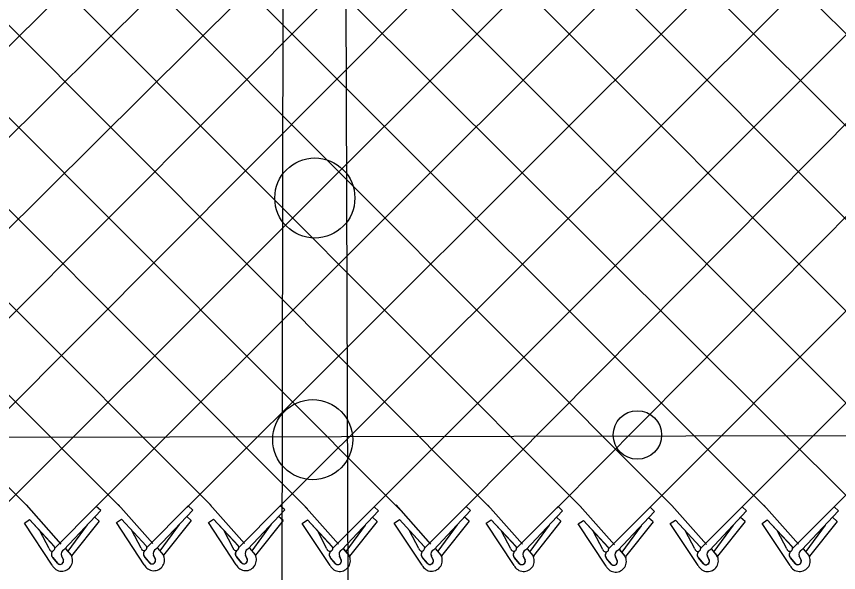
# Model space of a CAD drawing. Extents: x 0 to 2.85, y -0.1 to 1.83.
# Drawn here: x 1.2785 to 1.3505, y 1.2843 to 1.333 of the extents above; entities that cross this region are included whole.
import ezdxf

# ---------------------------------------------------------------- set-up
doc = ezdxf.new("R2010")
doc.units = 0
doc.layers.add('sb_Chainlink Fence', color=7, linetype='Continuous')
doc.layers.add('sb_Existing Structural Steel', color=7, linetype='Continuous')

msp = doc.modelspace()

# ---------------------------------------------------------------- linework, layer by layer
at = {"layer": 'sb_Chainlink Fence'}
for p, q in [((1.1720127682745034, 1.3977066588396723), (1.279386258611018, 1.2902100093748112)), ((1.1800662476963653, 1.3976862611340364), (1.2877191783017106, 1.2899658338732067)), ((1.188120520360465, 1.3977028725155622), (1.2955973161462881, 1.2901616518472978)), ((1.1965874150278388, 1.3974528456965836), (1.3040279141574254, 1.2898737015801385)), ((1.2046402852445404, 1.3974471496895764), (1.3122445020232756, 1.2897105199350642)), ((1.212732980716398, 1.3974499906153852), (1.3200207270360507, 1.2899730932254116)), ((1.2207864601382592, 1.397429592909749), (1.3280237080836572, 1.289982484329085)), ((1.2288407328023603, 1.3974462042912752), (1.3360612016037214, 1.2900584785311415)), ((1.2368785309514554, 1.3972222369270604), (1.3441233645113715, 1.2900570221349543)), ((1.2532600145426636, 1.3971190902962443), (1.3603771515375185, 1.2899316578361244)), ((1.2615853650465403, 1.396916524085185), (1.3685067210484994, 1.2898328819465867)), ((1.2691732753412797, 1.2899304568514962), (1.3756798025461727, 1.3968581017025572)), ((1.2694055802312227, 1.3971162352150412), (1.3764216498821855, 1.2899535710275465)), ((1.2774590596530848, 1.3970958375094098), (1.384699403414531, 1.289871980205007)), ((1.2855133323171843, 1.3971124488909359), (1.3924538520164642, 1.290210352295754)), ((1.3179201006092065, 1.2900820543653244), (1.4240388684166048, 1.396929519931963)), ((1.3258590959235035, 1.2899342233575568), (1.4320931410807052, 1.3969461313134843)), ((1.236559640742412, 1.2892719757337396), (1.3444020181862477, 1.3964800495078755)), ((1.2448086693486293, 1.2895248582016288), (1.3524554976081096, 1.3964596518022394)), ((1.2529972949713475, 1.2897002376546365), (1.3605097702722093, 1.3964762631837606)), ((1.2610501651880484, 1.2897059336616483), (1.3675847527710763, 1.39655592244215)), ((1.2771338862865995, 1.2897935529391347), (1.3841466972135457, 1.3966080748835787)), ((1.2855302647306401, 1.2900829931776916), (1.3921995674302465, 1.3966023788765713)), ((1.3338303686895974, 1.28981277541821), (1.4405600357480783, 1.3966961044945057)), ((1.3419751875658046, 1.2899224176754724), (1.4486129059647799, 1.3966904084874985)), ((1.3498778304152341, 1.289769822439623), (1.4567056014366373, 1.3966932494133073)), ((1.2470929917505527, 1.3947307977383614), (1.3523303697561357, 1.2899150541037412)), ((1.2934769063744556, 1.2899821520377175), (1.3953306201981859, 1.3916525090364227)), ((1.3013550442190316, 1.2898352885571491), (1.3910985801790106, 1.3793765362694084)), ((1.3097570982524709, 1.289934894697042), (1.3951715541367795, 1.3753682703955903)), ((1.2874429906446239, 1.290254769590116), (1.2904783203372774, 1.2868371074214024)), ((1.2954958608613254, 1.2902604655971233), (1.2985311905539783, 1.2868428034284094)), ((1.279386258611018, 1.2902100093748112), (1.2824215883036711, 1.286792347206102)), ((1.2819029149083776, 1.2864402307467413), (1.2855302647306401, 1.2900829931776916)), ((1.2827006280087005, 1.286297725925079), (1.2859260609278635, 1.289724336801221)), ((1.2859260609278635, 1.289724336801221), (1.2855302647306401, 1.2900829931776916)), ((1.2899596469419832, 1.2864849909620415), (1.2935869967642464, 1.290127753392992)), ((1.2907573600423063, 1.286342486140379), (1.29398279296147, 1.2897690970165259)), ((1.29398279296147, 1.2897690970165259), (1.2935869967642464, 1.290127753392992)), ((1.2980125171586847, 1.2864906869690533), (1.3016398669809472, 1.2901334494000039)), ((1.2988102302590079, 1.286348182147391), (1.3020356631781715, 1.289774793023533)), ((1.3020356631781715, 1.289774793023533), (1.3016398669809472, 1.2901334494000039)), ((1.3037226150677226, 1.2901886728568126), (1.3067579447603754, 1.286771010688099)), ((1.3062392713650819, 1.286418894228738), (1.309866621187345, 1.2900616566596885)), ((1.307036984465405, 1.2862763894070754), (1.3102624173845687, 1.2897030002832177)), ((1.3102624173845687, 1.2897030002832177), (1.309866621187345, 1.2900616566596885)), ((1.3117760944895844, 1.2902090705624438), (1.3148114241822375, 1.2867914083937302)), ((1.314292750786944, 1.2864392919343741), (1.3179201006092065, 1.2900820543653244)), ((1.315090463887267, 1.2862967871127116), (1.31831589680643, 1.2897233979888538)), ((1.31831589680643, 1.2897233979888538), (1.3179201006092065, 1.2900820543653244)), ((1.319830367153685, 1.290192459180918), (1.322865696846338, 1.2867747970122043)), ((1.3223470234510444, 1.286422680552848), (1.325974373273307, 1.2900654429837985)), ((1.3231447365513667, 1.2862801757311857), (1.3263701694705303, 1.2897067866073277)), ((1.3263701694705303, 1.2897067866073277), (1.325974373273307, 1.2900654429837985)), ((1.3278927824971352, 1.2901328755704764), (1.330928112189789, 1.2867152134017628)), ((1.3304094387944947, 1.2863630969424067), (1.3340367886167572, 1.2900058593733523)), ((1.3312071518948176, 1.2862205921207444), (1.3344325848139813, 1.2896472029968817)), ((1.3344325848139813, 1.2896472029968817), (1.3340367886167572, 1.2900058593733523)), ((1.3359495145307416, 1.2901776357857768), (1.3389848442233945, 1.2867599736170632)), ((1.3384661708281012, 1.286407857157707), (1.3420935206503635, 1.2900506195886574)), ((1.3392638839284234, 1.2862653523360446), (1.342489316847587, 1.289691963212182)), ((1.342489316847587, 1.289691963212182), (1.3420935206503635, 1.2900506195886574)), ((1.3440023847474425, 1.2901833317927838), (1.347037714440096, 1.2867656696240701)), ((1.3465190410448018, 1.286413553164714), (1.3501463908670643, 1.2900563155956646)), ((1.347316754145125, 1.2862710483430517), (1.3505421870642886, 1.2896976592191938)), ((1.3505421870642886, 1.2896976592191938), (1.3501463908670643, 1.2900563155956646)), ((1.2792422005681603, 1.288622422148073), (1.279688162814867, 1.2889271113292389)), ((1.279688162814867, 1.2889271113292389), (1.2818441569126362, 1.2866034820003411)), ((1.279688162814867, 1.2889271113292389), (1.2818579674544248, 1.2865897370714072)), ((1.2857917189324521, 1.288798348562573), (1.2833788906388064, 1.2857636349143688)), ((1.2857917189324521, 1.288798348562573), (1.285395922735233, 1.2891570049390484)), ((1.2872989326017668, 1.2886671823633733), (1.2877448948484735, 1.2889718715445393)), ((1.2877448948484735, 1.2889718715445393), (1.289900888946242, 1.2866482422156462)), ((1.2877448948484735, 1.2889718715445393), (1.2899146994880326, 1.286634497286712)), ((1.29384845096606, 1.2888431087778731), (1.2914356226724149, 1.285808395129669)), ((1.29384845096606, 1.2888431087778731), (1.2934526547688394, 1.2892017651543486)), ((1.2953518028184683, 1.2886728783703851), (1.2957977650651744, 1.2889775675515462)), ((1.2957977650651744, 1.2889775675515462), (1.2979537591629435, 1.2866539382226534)), ((1.2957977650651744, 1.2889775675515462), (1.2979675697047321, 1.2866401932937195)), ((1.3019013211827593, 1.288848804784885), (1.2994884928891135, 1.2858140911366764)), ((1.3019013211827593, 1.288848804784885), (1.30150552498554, 1.2892074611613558)), ((1.3035785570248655, 1.2886010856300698), (1.3040245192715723, 1.2889057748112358)), ((1.3040245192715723, 1.2889057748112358), (1.3061805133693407, 1.2865821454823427)), ((1.3040245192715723, 1.2889057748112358), (1.3061943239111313, 1.2865684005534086)), ((1.3101280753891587, 1.2887770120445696), (1.3097322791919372, 1.2891356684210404)), ((1.3116320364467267, 1.288621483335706), (1.3120779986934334, 1.2889261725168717)), ((1.3120779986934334, 1.2889261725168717), (1.3142339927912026, 1.286602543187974)), ((1.3120779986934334, 1.2889261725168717), (1.3142478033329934, 1.28658879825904)), ((1.3181815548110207, 1.2887974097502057), (1.315768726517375, 1.285762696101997)), ((1.3181815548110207, 1.2887974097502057), (1.3177857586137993, 1.2891560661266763)), ((1.319686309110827, 1.2886048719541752), (1.3201322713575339, 1.2889095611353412)), ((1.3201322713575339, 1.2889095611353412), (1.322288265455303, 1.2865859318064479)), ((1.3201322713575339, 1.2889095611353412), (1.322302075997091, 1.286572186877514)), ((1.3262358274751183, 1.2887807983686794), (1.3258400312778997, 1.2891394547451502)), ((1.327748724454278, 1.2885452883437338), (1.3281946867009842, 1.2888499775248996)), ((1.3281946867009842, 1.2888499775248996), (1.3303506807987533, 1.2865263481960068)), ((1.3281946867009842, 1.2888499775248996), (1.330364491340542, 1.2865126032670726)), ((1.3342982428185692, 1.2887212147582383), (1.33390244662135, 1.2890798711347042)), ((1.3358054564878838, 1.288590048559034), (1.3362514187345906, 1.2888947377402)), ((1.3362514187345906, 1.2888947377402), (1.3384074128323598, 1.2865711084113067)), ((1.3362514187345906, 1.2888947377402), (1.3384212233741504, 1.2865573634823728)), ((1.3423549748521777, 1.2887659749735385), (1.3419591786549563, 1.2891246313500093)), ((1.3438583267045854, 1.2885957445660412), (1.3443042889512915, 1.288900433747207)), ((1.3443042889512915, 1.288900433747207), (1.3464602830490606, 1.2865768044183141)), ((1.3443042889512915, 1.288900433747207), (1.346474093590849, 1.28656305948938)), ((1.3504078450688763, 1.2887716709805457), (1.3500120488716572, 1.2891303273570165)), ((1.281678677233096, 1.2849335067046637), (1.2792422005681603, 1.288622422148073)), ((1.2847527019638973, 1.2884662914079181), (1.2830556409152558, 1.2861563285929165)), ((1.2897354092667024, 1.2849782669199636), (1.2872989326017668, 1.2886671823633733)), ((1.2928094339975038, 1.2885110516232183), (1.2911123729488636, 1.2862010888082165)), ((1.2977882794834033, 1.284983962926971), (1.2953518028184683, 1.2886728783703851)), ((1.3008623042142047, 1.2885167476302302), (1.2991652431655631, 1.2862067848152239)), ((1.3060150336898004, 1.2849121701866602), (1.3035785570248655, 1.2886010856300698)), ((1.3090890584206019, 1.2884449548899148), (1.3073919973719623, 1.286134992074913)), ((1.3101280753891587, 1.2887770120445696), (1.307715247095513, 1.285742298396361)), ((1.3140685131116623, 1.2849325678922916), (1.3116320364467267, 1.288621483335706)), ((1.3171425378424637, 1.2884653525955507), (1.3154454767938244, 1.2861553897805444)), ((1.3221227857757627, 1.2849159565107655), (1.319686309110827, 1.2886048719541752)), ((1.3251968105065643, 1.2884487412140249), (1.323499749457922, 1.2861387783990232)), ((1.3262358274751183, 1.2887807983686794), (1.3238229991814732, 1.285746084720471)), ((1.3301852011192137, 1.2848563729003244), (1.327748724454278, 1.2885452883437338)), ((1.3332592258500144, 1.2883891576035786), (1.331562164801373, 1.286079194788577)), ((1.3342982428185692, 1.2887212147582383), (1.3318854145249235, 1.285686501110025)), ((1.3382419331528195, 1.2849011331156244), (1.3358054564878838, 1.288590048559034)), ((1.341315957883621, 1.288433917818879), (1.3396188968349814, 1.286123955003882)), ((1.3423549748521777, 1.2887659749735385), (1.339942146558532, 1.2857312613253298)), ((1.346294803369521, 1.2849068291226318), (1.3438583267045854, 1.2885957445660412)), ((1.3493688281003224, 1.2884396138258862), (1.34767176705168, 1.286129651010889)), ((1.3504078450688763, 1.2887716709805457), (1.3479950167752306, 1.285736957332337)), ((1.2814013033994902, 1.286389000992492), (1.280589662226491, 1.2879405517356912)), ((1.2894580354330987, 1.286433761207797), (1.2886463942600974, 1.2879853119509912)), ((1.2975109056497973, 1.2864394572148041), (1.296699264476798, 1.2879910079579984)), ((1.3057376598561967, 1.2863676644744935), (1.3049260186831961, 1.287919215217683)), ((1.3137911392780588, 1.2863880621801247), (1.3129794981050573, 1.2879396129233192)), ((1.321845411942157, 1.2863714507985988), (1.3210337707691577, 1.287923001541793)), ((1.3299078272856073, 1.2863118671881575), (1.329096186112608, 1.287863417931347)), ((1.3379645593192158, 1.2863566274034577), (1.3371529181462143, 1.287908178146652)), ((1.3460174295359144, 1.2863623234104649), (1.3452057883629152, 1.2879138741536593)), ((1.282835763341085, 1.2863932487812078), (1.2833309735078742, 1.2858070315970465)), ((1.2828423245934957, 1.2863843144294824), (1.2833334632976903, 1.2858050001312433)), ((1.2908924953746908, 1.286438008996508), (1.2913877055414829, 1.2858517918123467)), ((1.2908990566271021, 1.2864290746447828), (1.291390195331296, 1.2858497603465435)), ((1.2989453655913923, 1.2864437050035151), (1.2994405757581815, 1.2858574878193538)), ((1.298951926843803, 1.2864347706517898), (1.2994430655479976, 1.2858554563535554)), ((1.3071721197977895, 1.2863719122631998), (1.3076673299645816, 1.2857856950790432)), ((1.3071786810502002, 1.2863629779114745), (1.3076698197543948, 1.28578366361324)), ((1.3152255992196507, 1.286392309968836), (1.3157208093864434, 1.2858060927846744)), ((1.315232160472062, 1.2863833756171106), (1.3157232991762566, 1.285804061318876)), ((1.323279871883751, 1.2863756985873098), (1.323775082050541, 1.2857894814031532)), ((1.3232864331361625, 1.2863667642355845), (1.323777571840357, 1.28578744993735)), ((1.331342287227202, 1.2863161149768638), (1.331837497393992, 1.2857298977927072)), ((1.3313488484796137, 1.2863071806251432), (1.3318399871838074, 1.285727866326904)), ((1.3393990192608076, 1.2863608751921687), (1.3398942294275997, 1.285774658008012)), ((1.3394055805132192, 1.2863519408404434), (1.3398967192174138, 1.2857726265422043)), ((1.3474518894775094, 1.2863665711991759), (1.3479470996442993, 1.2857803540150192)), ((1.3474584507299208, 1.2863576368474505), (1.3479495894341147, 1.2857783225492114)), ((1.2821302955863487, 1.2851184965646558), (1.2817262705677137, 1.2856022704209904)), ((1.2817262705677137, 1.2856022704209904), (1.282171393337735, 1.2850751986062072)), ((1.2826523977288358, 1.2854040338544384), (1.2824888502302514, 1.2857583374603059)), ((1.2824894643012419, 1.2857457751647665), (1.2826520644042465, 1.2854120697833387)), ((1.2833309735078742, 1.2858070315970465), (1.283367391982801, 1.2857389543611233)), ((1.283367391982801, 1.2857389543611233), (1.2833984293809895, 1.285666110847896)), ((1.2901870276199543, 1.2851632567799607), (1.2897830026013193, 1.2856470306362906)), ((1.2897830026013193, 1.2856470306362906), (1.2902281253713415, 1.2851199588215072)), ((1.2907091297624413, 1.2854487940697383), (1.2905455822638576, 1.285803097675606)), ((1.2905461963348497, 1.2857905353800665), (1.290708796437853, 1.2854568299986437)), ((1.2913877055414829, 1.2858517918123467), (1.2914241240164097, 1.2857837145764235)), ((1.2914241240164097, 1.2857837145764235), (1.291455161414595, 1.2857108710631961)), ((1.2982398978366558, 1.2851689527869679), (1.2978358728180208, 1.2856527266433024)), ((1.2978358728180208, 1.2856527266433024), (1.2982809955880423, 1.2851256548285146)), ((1.2987619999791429, 1.2854544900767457), (1.2985984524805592, 1.2858087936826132)), ((1.298599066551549, 1.2857962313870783), (1.2987616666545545, 1.285462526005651)), ((1.2994405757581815, 1.2858574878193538), (1.2994769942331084, 1.2857894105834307)), ((1.2994769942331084, 1.2857894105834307), (1.2995080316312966, 1.285716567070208)), ((1.306466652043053, 1.2850971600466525), (1.306062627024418, 1.285580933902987)), ((1.306062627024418, 1.285580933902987), (1.3065077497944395, 1.2850538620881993)), ((1.30698875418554, 1.2853826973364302), (1.3068252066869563, 1.285737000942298)), ((1.3068258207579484, 1.285724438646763), (1.3069884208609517, 1.2853907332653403)), ((1.3076673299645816, 1.2857856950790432), (1.3077037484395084, 1.28571761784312)), ((1.3077037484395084, 1.28571761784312), (1.3077347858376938, 1.2856447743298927)), ((1.314520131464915, 1.2851175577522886), (1.31411610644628, 1.2856013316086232)), ((1.31411610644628, 1.2856013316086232), (1.3145612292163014, 1.2850742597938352)), ((1.3150422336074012, 1.2854030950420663), (1.3148786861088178, 1.285757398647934)), ((1.3148793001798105, 1.2857448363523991), (1.3150419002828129, 1.2854111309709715)), ((1.3157208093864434, 1.2858060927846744), (1.3157572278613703, 1.2857380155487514)), ((1.3157572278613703, 1.2857380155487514), (1.3157882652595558, 1.2856651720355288)), ((1.3225744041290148, 1.2851009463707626), (1.3221703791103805, 1.2855847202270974)), ((1.3221703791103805, 1.2855847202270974), (1.322615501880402, 1.2850576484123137)), ((1.3230965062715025, 1.2853864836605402), (1.3229329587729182, 1.285740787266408)), ((1.322933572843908, 1.2857282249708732), (1.3230961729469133, 1.2853945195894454)), ((1.323775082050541, 1.2857894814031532), (1.3238115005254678, 1.28572140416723)), ((1.3238115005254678, 1.28572140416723), (1.3238425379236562, 1.2856485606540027)), ((1.3306368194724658, 1.2850413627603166), (1.3302327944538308, 1.2855251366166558)), ((1.3302327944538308, 1.2855251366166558), (1.330677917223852, 1.284998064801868)), ((1.3311589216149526, 1.2853269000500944), (1.3309953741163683, 1.285681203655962)), ((1.330995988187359, 1.285668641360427), (1.3311585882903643, 1.2853349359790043)), ((1.331837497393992, 1.2857298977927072), (1.3318739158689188, 1.285661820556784)), ((1.3318739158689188, 1.285661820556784), (1.3319049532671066, 1.2855889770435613)), ((1.3386935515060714, 1.2850861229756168), (1.338289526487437, 1.2855698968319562)), ((1.338289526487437, 1.2855698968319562), (1.3387346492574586, 1.285042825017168)), ((1.339215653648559, 1.2853716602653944), (1.3390521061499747, 1.2857259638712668)), ((1.3390527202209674, 1.285713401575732), (1.3392153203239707, 1.2853796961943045)), ((1.3398942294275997, 1.285774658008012), (1.3399306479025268, 1.2857065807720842)), ((1.3399306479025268, 1.2857065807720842), (1.3399616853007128, 1.2856337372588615)), ((1.346746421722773, 1.2850918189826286), (1.346342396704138, 1.2855755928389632)), ((1.346342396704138, 1.2855755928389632), (1.34678751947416, 1.2850485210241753)), ((1.34726852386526, 1.2853773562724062), (1.3471049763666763, 1.285731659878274)), ((1.347105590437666, 1.285719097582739), (1.3472681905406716, 1.2853853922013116)), ((1.3479470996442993, 1.2857803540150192), (1.3479835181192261, 1.2857122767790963)), ((1.3479835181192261, 1.2857122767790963), (1.3480145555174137, 1.2856394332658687))]:
    msp.add_line(p, q, dxfattribs=at)
for centre, radius, start, end in [((1.289710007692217, 1.2864778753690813), 0.00025580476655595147, 189.9304409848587, 40.97853800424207), ((1.2977628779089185, 1.2864835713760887), 0.00025580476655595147, 189.9304409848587, 40.97853800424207), ((1.2816532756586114, 1.2864331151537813), 0.00025580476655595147, 189.9304409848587, 40.97853800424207), ((1.2819857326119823, 1.2858855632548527), 0.0003843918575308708, 126.9947472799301, 219.79833989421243), ((1.2819962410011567, 1.285885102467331), 0.0003909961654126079, 127.7656421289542, 226.33281459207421), ((1.2828765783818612, 1.2859176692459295), 0.00041880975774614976, 114.84216649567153, 203.51671506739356), ((1.2900424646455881, 1.285930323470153), 0.0003843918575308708, 126.9947472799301, 219.79833989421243), ((1.2900529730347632, 1.2859298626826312), 0.0003909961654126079, 127.7656421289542, 226.33281459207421), ((1.2909333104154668, 1.2859624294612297), 0.00041880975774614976, 114.84216649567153, 203.51671506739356), ((1.2980953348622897, 1.2859360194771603), 0.0003843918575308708, 126.9947472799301, 219.79833989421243), ((1.298105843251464, 1.2859355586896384), 0.0003909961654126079, 127.7656421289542, 226.33281459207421), ((1.2989861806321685, 1.2859681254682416), 0.00041880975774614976, 114.84216649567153, 203.51671506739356), ((1.3059896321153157, 1.2864117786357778), 0.00025580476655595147, 189.9304409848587, 40.97853800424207), ((1.3063220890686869, 1.2858642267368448), 0.0003843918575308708, 126.9947472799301, 219.79833989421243), ((1.306332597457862, 1.285863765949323), 0.0003909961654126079, 127.7656421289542, 226.33281459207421), ((1.3072129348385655, 1.285896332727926), 0.00041880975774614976, 114.84216649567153, 203.51671506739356), ((1.3140431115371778, 1.286432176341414), 0.00025580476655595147, 189.9304409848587, 40.97853800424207), ((1.3143755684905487, 1.2858846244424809), 0.0003843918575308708, 126.9947472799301, 219.79833989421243), ((1.314386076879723, 1.2858841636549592), 0.0003909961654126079, 127.7656421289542, 226.33281459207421), ((1.3152664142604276, 1.2859167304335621), 0.00041880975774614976, 114.84216649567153, 203.51671506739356), ((1.3220973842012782, 1.2864155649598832), 0.00025580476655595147, 189.9304409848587, 40.97853800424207), ((1.3224298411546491, 1.2858680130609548), 0.0003843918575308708, 126.9947472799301, 219.79833989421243), ((1.3224403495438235, 1.285867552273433), 0.0003909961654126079, 127.7656421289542, 226.33281459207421), ((1.3233206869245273, 1.2859001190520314), 0.00041880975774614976, 114.84216649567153, 203.51671506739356), ((1.3301597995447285, 1.2863559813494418), 0.00025580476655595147, 189.9304409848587, 40.97853800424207), ((1.3304922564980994, 1.2858084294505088), 0.0003843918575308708, 126.9947472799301, 219.79833989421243), ((1.3305027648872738, 1.285807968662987), 0.0003909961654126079, 127.7656421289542, 226.33281459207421), ((1.3313831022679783, 1.2858405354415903), 0.00041880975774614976, 114.84216649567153, 203.51671506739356), ((1.3382165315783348, 1.286400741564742), 0.00025580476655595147, 189.9304409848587, 40.97853800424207), ((1.338548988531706, 1.2858531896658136), 0.0003843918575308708, 126.9947472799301, 219.79833989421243), ((1.3385594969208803, 1.285852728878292), 0.0003909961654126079, 127.7656421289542, 226.33281459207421), ((1.3394398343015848, 1.2858852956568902), 0.00041880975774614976, 114.84216649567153, 203.51671506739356), ((1.3462694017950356, 1.2864064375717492), 0.00025580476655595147, 189.9304409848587, 40.97853800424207), ((1.3466018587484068, 1.2858588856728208), 0.0003843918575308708, 126.9947472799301, 219.79833989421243), ((1.3466123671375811, 1.2858584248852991), 0.0003909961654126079, 127.7656421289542, 226.33281459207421), ((1.3474927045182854, 1.2858909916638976), 0.00041880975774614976, 114.84216649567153, 203.51671506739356), ((1.2825171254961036, 1.2853482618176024), 0.0009354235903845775, 206.32021657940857, 29.22686940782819), ((1.282363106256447, 1.2853129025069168), 0.00030330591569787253, 219.86319118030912, 17.48524419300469), ((1.2823641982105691, 1.2853114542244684), 0.00030494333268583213, 230.78260140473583, 19.265642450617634), ((1.2905738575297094, 1.2853930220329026), 0.0009354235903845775, 206.32021657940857, 29.22686940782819), ((1.2904198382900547, 1.285357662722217), 0.00030330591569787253, 219.86319118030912, 17.48524419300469), ((1.2904209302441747, 1.2853562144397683), 0.00030494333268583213, 230.78260140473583, 19.265642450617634), ((1.298626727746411, 1.2853987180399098), 0.0009354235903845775, 206.32021657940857, 29.22686940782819), ((1.298472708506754, 1.2853633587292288), 0.00030330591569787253, 219.86319118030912, 17.48524419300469), ((1.2984738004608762, 1.2853619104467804), 0.00030494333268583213, 230.78260140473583, 19.265642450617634), ((1.3068534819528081, 1.285326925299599), 0.0009354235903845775, 206.32021657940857, 29.22686940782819), ((1.3066994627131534, 1.2852915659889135), 0.00030330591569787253, 219.86319118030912, 17.48524419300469), ((1.3067005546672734, 1.2852901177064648), 0.00030494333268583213, 230.78260140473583, 19.265642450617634), ((1.31490696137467, 1.2853473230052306), 0.0009354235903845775, 206.32021657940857, 29.22686940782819), ((1.3147529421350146, 1.2853119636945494), 0.00030330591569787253, 219.86319118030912, 17.48524419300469), ((1.3147540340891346, 1.285310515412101), 0.00030494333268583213, 230.78260140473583, 19.265642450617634), ((1.3229612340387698, 1.2853307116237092), 0.0009354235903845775, 206.32021657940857, 29.22686940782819), ((1.3228072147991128, 1.2852953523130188), 0.00030330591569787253, 219.86319118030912, 17.48524419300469), ((1.322808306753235, 1.285293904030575), 0.00030494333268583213, 230.78260140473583, 19.265642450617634), ((1.3310236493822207, 1.2852711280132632), 0.0009354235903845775, 206.32021657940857, 29.22686940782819), ((1.3308696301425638, 1.2852357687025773), 0.00030330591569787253, 219.86319118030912, 17.48524419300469), ((1.330870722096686, 1.2852343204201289), 0.00030494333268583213, 230.78260140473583, 19.265642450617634), ((1.3390803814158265, 1.2853158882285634), 0.0009354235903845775, 206.32021657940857, 29.22686940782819), ((1.3389263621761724, 1.2852805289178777), 0.00030330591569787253, 219.86319118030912, 17.48524419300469), ((1.3389274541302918, 1.285279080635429), 0.00030494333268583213, 230.78260140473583, 19.265642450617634), ((1.347133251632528, 1.2853215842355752), 0.0009354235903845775, 206.32021657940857, 29.22686940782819), ((1.346979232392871, 1.2852862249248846), 0.00030330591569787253, 219.86319118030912, 17.48524419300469), ((1.3469803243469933, 1.2852847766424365), 0.00030494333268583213, 230.78260140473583, 19.265642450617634)]:
    msp.add_arc(centre, radius, start, end, dxfattribs=at)
at = {"layer": 'sb_Existing Structural Steel'}
for p, q in [((1.3018068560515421, 1.2816824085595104), (1.3020257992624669, 1.4048118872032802)), ((1.307590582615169, 1.2816417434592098), (1.3072051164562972, 1.4048337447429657)), ((1.065275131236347, 1.2958066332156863), (1.486720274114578, 1.29650651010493))]:
    msp.add_line(p, q, dxfattribs=at)
for centre, radius in [((1.3046775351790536, 1.3170865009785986), 0.0035044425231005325), ((1.3044937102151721, 1.2959291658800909), 0.00350444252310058), ((1.3329265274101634, 1.2963412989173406), 0.0021204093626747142)]:
    msp.add_circle(centre, radius, dxfattribs=at)

doc.saveas('drawing.dxf')
